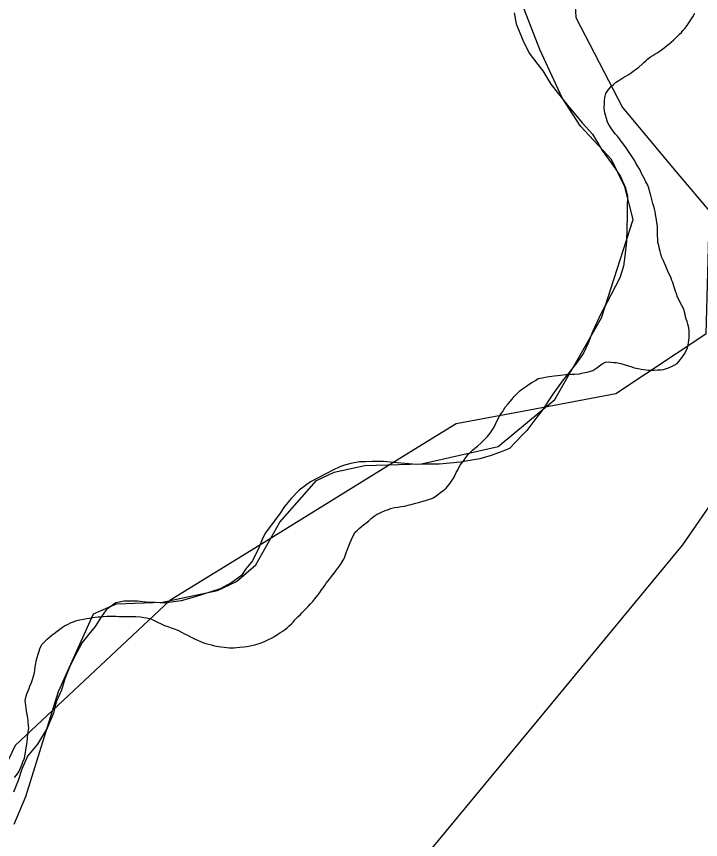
# Model space of a CAD drawing. Extents: x 2260773 to 2342389, y 552869 to 618546.
# Drawn here: x 2303280 to 2304117, y 581295 to 582302 of the extents above; entities that cross this region are included whole.
import ezdxf

# ---------------------------------------------------------------- set-up
doc = ezdxf.new("R2010")
doc.units = 0
for name, color, linetype in [('Exist Boundary Land Use Reservation Military US Department of Defense', 7, 'Continuous'), ('Exist Boundary Political City Limit New', 7, 'Continuous'), ('Exist Hydrographic Creek Single Shore', 7, 'Continuous'), ('Exist Hydrographic Misc Water Feature', 7, 'Continuous'), ('Exist Road Non-System Type 51', 7, 'Continuous'), ('Map Preparation Boundary City Limit Buffer Line', 7, 'Continuous')]:
    doc.layers.add(name, color=color, linetype=linetype)

msp = doc.modelspace()

# ---------------------------------------------------------------- linework, layer by layer
at = {"layer": 'Exist Boundary Land Use Reservation Military US Department of Defense'}
msp.add_line((2303771.6, 581774.8), (2303577.4, 581655), dxfattribs=at)
for points in [[(2303898.9, 582728.4), (2303948.4, 582598.5), (2303964.7, 582300.8), (2304021.7, 582190.7), (2304087.6, 582112.2)], [(2304087.6, 582112.2), (2304127.7, 582064.3), (2304123.6, 581913.5), (2304013.6, 581840.1), (2303907.8, 581820.2)], [(2303907.8, 581820.2), (2303818, 581803.4), (2303771.6, 581774.8)], [(2303577.4, 581655), (2303467.5, 581587.2), (2303278, 581409.9), (2303180.2, 581206), (2303058, 581083.6), (2302874.6, 581018.4), (2302528.2, 580851.2), (2302315.3, 580862)]]:
    msp.add_lwpolyline(points, dxfattribs=at)
at = {"layer": 'Exist Boundary Political City Limit New'}
for points in [[(2304048.8, 582103.4), (2304046.8, 582107), (2304045.2, 582110.1), (2304043.8, 582113.4), (2304042.2, 582115.9), (2304040.2, 582119.4), (2304038.2, 582122.8), (2304036.8, 582125.3), (2304034.2, 582129.3), (2304031.8, 582132.9), (2304029, 582136.8), (2304026.2, 582141.2), (2304024.2, 582144.2), (2304021.5, 582147.8), (2304019.8, 582150.1), (2304018, 582152.4), (2304015.5, 582155.6), (2304013.2, 582158.3), (2304010.5, 582161.9), (2304008.8, 582164.4), (2304007, 582166.8), (2304005.5, 582169.3), (2304003.2, 582172.9), (2304002, 582177.5), (2304001, 582181.3), (2304000.2, 582184.3), (2303999.8, 582187.2), (2303999.2, 582190.2), (2303999.5, 582195.1), (2303999.8, 582199.1), (2304000.2, 582203.1), (2304001.2, 582207.8), (2304002.8, 582210.3), (2304005.2, 582213.4), (2304008, 582216.3), (2304010.8, 582219.1), (2304013.2, 582221.3), (2304017.2, 582223.8), (2304019.8, 582225.4), (2304022.2, 582226.9), (2304025.8, 582229), (2304028.5, 582230.8), (2304032.5, 582233.4), (2304034.8, 582235.1), (2304037.2, 582236.8), (2304041.8, 582240), (2304046, 582243.7), (2304048, 582245.8), (2304050.2, 582247.8), (2304052.5, 582249.8), (2304056, 582252.6), (2304058.8, 582254.4), (2304061.5, 582256), (2304064, 582257.6), (2304066.5, 582259.2), (2304070.8, 582262.2), (2304075.2, 582265.8), (2304078.5, 582268.3), (2304081.5, 582270.9), (2304084.2, 582273.3), (2304086.2, 582275.2), (2304088.8, 582277.8), (2304091.5, 582280.6), (2304093.8, 582282.7), (2304095.8, 582284.9), (2304098, 582287.4), (2304100.8, 582291.1), (2304103, 582294.3), (2304104.8, 582296.8), (2304106.2, 582299.3), (2304108, 582301.9), (2304110.2, 582306.3)], [(2303956, 581864), (2303960, 581864.2), (2303963, 581864.5), (2303969, 581864.9), (2303972, 581865.4), (2303975.8, 581866.2), (2303978.5, 581866.8), (2303981.5, 581867.6), (2303985.2, 581868.9), (2303990.2, 581872.1), (2303993.5, 581874.4), (2303996.8, 581876.8), (2304001, 581879.1), (2304004, 581879.4), (2304008, 581879.1), (2304011, 581878.8), (2304013.8, 581878.5), (2304019.5, 581877.4), (2304025.2, 581875.7), (2304029.2, 581874.4), (2304033, 581873.2), (2304036, 581872.3), (2304040.8, 581871.3), (2304044.8, 581870.6), (2304047.8, 581870), (2304050.8, 581869.5), (2304053.5, 581869.1), (2304056.5, 581869.2), (2304060.5, 581869.4), (2304064.5, 581869.6), (2304068.8, 581869.8), (2304071.8, 581870), (2304074.5, 581870.9), (2304078, 581872.2), (2304081.8, 581873.8), (2304085.2, 581875.2), (2304088.5, 581877.3), (2304092.5, 581882.1), (2304095, 581885.3), (2304097.2, 581888.6), (2304099, 581891.2), (2304100.8, 581895.9), (2304102, 581899.5), (2304102.5, 581903.4), (2304103.5, 581908.1), (2304103.5, 581911.2), (2304103.2, 581914.2), (2304103.2, 581917.2), (2304102.8, 581920.9), (2304101.8, 581925.6), (2304100.8, 581928.8), (2304099.8, 581931.6), (2304099, 581934.5), (2304098.5, 581937.4), (2304097.8, 581940.3), (2304096.8, 581943.8), (2304094.5, 581948.3), (2304092.5, 581952.1), (2304091, 581954.8), (2304089.2, 581958.8), (2304088, 581962.6), (2304086.8, 581966), (2304085.5, 581969.8), (2304084.2, 581973.6), (2304083.5, 581976.5), (2304082.2, 581979.2), (2304081.2, 581982), (2304080, 581984.8), (2304078.2, 581988.4), (2304076.5, 581992.3), (2304074.8, 581996.4), (2304073, 582000.2), (2304071.8, 582002.9), (2304070, 582007), (2304068.5, 582011.1), (2304067.8, 582014.3), (2304067.2, 582017.2), (2304066.5, 582020.2), (2304065.8, 582023.1), (2304065.2, 582025.9), (2304065, 582029.1), (2304064.8, 582034), (2304064.8, 582042), (2304064.5, 582045.5), (2304063.8, 582049.9), (2304063.2, 582052.9), (2304063, 582055.9), (2304062.2, 582059.8), (2304061.8, 582063.3), (2304060.8, 582066.6), (2304060, 582069.6), (2304059, 582073.4), (2304057.8, 582078.2), (2304056.5, 582083.1), (2304055.2, 582087), (2304054.2, 582090.8), (2304052.8, 582095.5), (2304050.5, 582099.9), (2304048.8, 582103.4)], [(2303665.5, 581616.6), (2303668.8, 581620.6), (2303670.8, 581623.6), (2303673.2, 581626.9), (2303675, 581629.3), (2303677.2, 581632.6), (2303679.8, 581636.7), (2303681.2, 581639.5), (2303682.5, 581643.2), (2303683.8, 581647), (2303685.2, 581650.8), (2303686.5, 581654.1), (2303688.2, 581658.2), (2303689.8, 581661.9), (2303691.5, 581665.6), (2303694.2, 581670.8), (2303697, 581673.6), (2303699.2, 581675.5), (2303701.5, 581677.5), (2303704.5, 581680), (2303707.2, 581682.1), (2303711, 581685), (2303714, 581687.5), (2303717.8, 581690.4), (2303721.2, 581693), (2303724.2, 581694.4), (2303727.5, 581695.9), (2303731.2, 581697.4), (2303735, 581698.9), (2303737.8, 581700), (2303742.5, 581701), (2303746.5, 581701.6), (2303750.5, 581702.2), (2303754.8, 581702.9), (2303761, 581704.4), (2303764.2, 581705.2), (2303768.8, 581706.4), (2303773.5, 581707.7), (2303777.8, 581708.9), (2303781.5, 581710), (2303784.2, 581710.9), (2303787, 581711.9), (2303789.8, 581713), (2303793, 581715.2), (2303795.5, 581717.1), (2303798.8, 581719.4), (2303801.8, 581721.4), (2303805.8, 581724.8), (2303809, 581728.7), (2303810.8, 581731.1), (2303812.5, 581733.5), (2303815, 581737.3), (2303816.5, 581740.3), (2303818.2, 581744), (2303819.5, 581746.6), (2303821, 581749.2), (2303823, 581752.9), (2303825.8, 581756.8), (2303827.8, 581759.2), (2303830, 581762.4), (2303832.8, 581765.9), (2303835.5, 581768.9), (2303838, 581771.2), (2303841, 581773.8), (2303844, 581776.4), (2303848.8, 581780.2), (2303851.5, 581783), (2303854.2, 581785.9), (2303856.2, 581788.2), (2303859.8, 581792.2), (2303862.8, 581797), (2303864.8, 581800.4), (2303866.5, 581804.1), (2303869.2, 581809.2), (2303871.2, 581812.8), (2303873.2, 581816.2), (2303875, 581818.8), (2303876.5, 581821.2), (2303878.2, 581823.8), (2303881.2, 581827.7), (2303884, 581830.8), (2303886.5, 581833.8), (2303889.2, 581837.1), (2303893.2, 581841.1), (2303896.2, 581843.8), (2303899.2, 581846.2), (2303904, 581849.8), (2303907.5, 581852), (2303910.8, 581854.1), (2303915, 581856.8), (2303918.5, 581858.9), (2303921.5, 581859.6), (2303925.2, 581860.3), (2303929, 581861), (2303932.5, 581861.6), (2303938, 581862.3), (2303942, 581862.8), (2303946, 581863.2), (2303951.8, 581863.8), (2303956, 581864)], [(2303317.2, 581539.8), (2303320, 581542.4), (2303323.2, 581545.2), (2303325.5, 581547.1), (2303329.5, 581549.9), (2303332.8, 581552.2), (2303336, 581554.6), (2303338.5, 581556.3), (2303342.8, 581558.4), (2303345.8, 581559.8), (2303348.2, 581560.9), (2303353, 581562.7), (2303357, 581563.8), (2303361.8, 581564.6), (2303365.8, 581565.2), (2303368.8, 581565.8), (2303372.5, 581566.4), (2303375.5, 581566.8), (2303379.5, 581567.2), (2303382.5, 581567.5), (2303385.5, 581567.8), (2303390.5, 581568.1), (2303393.5, 581568.1), (2303397.5, 581568.1), (2303401.5, 581568), (2303405, 581567.9), (2303408.5, 581567.9), (2303419.5, 581567.9), (2303425.8, 581567.8), (2303431.5, 581567.2), (2303435.5, 581566.6), (2303439.2, 581565.9), (2303444, 581564.8), (2303447.2, 581563.4), (2303450.5, 581561.8), (2303453.2, 581560.3), (2303455.8, 581559.1), (2303461, 581556.9), (2303465, 581555.4), (2303468.8, 581554), (2303472.5, 581552.6), (2303477, 581550.8), (2303482.5, 581548.1), (2303485.2, 581546.6), (2303488.8, 581544.8), (2303492.8, 581542.7), (2303496, 581541.2), (2303498.5, 581539.9), (2303501.2, 581538.6), (2303505, 581537), (2303509.8, 581535.1), (2303514.5, 581533.9), (2303518.2, 581532.9), (2303522.2, 581532), (2303526.8, 581531), (2303530, 581530.6), (2303534, 581530.1), (2303537, 581529.8), (2303540, 581529.5), (2303545.8, 581529.3), (2303553.2, 581530.1), (2303558, 581530.6), (2303561.5, 581531.1), (2303565.8, 581531.8), (2303569.5, 581532.7), (2303572.5, 581533.4), (2303575.5, 581534.2), (2303580.5, 581535.8), (2303584.8, 581537.8), (2303588.2, 581539.6), (2303591.8, 581541.4), (2303595.5, 581543.3), (2303599.8, 581546), (2303602.2, 581547.6), (2303604.8, 581549.3), (2303607.2, 581551), (2303611.2, 581553.8), (2303613.2, 581555.9), (2303616.2, 581558.8), (2303618.2, 581560.9), (2303620.2, 581563.1), (2303624.2, 581567.4), (2303627.2, 581570.3), (2303629.2, 581572.4), (2303631.5, 581574.6), (2303633.5, 581576.7), (2303636.8, 581579.9), (2303639.8, 581583.2), (2303642.5, 581586.2), (2303645, 581589.3), (2303648.5, 581593.8), (2303651, 581597.2), (2303653.2, 581600.5), (2303655, 581603), (2303657, 581605.6), (2303659, 581608.4), (2303661, 581611.1), (2303662.8, 581613.4)], [(2303662.8, 581613.4), (2303665.5, 581616.6)], [(2303277.2, 581370.6), (2303279.5, 581373.5), (2303282.5, 581377.6), (2303283.8, 581380.4), (2303285.2, 581384.1), (2303286.5, 581386.9), (2303287.5, 581389.7), (2303289.2, 581394.2), (2303289.8, 581397.2), (2303290.5, 581401.2), (2303291, 581404.1), (2303291.5, 581407.1), (2303292.2, 581411.6), (2303292.5, 581414.9), (2303293, 581418), (2303293.2, 581420.9), (2303293.8, 581423.9), (2303294, 581426.9), (2303294.5, 581430.5), (2303294.2, 581434.9), (2303294, 581437.9), (2303293.8, 581440.9), (2303293, 581445.6), (2303292.2, 581449.8), (2303291.8, 581452.8), (2303291.2, 581455.6), (2303290.8, 581458.6), (2303290.2, 581464.8), (2303291.5, 581470.2), (2303292.2, 581473.1), (2303293.5, 581475.9), (2303295, 581479.7), (2303296, 581482.6), (2303297.8, 581487), (2303299.2, 581490.8), (2303300.5, 581494.6), (2303301.5, 581498.6), (2303302, 581501.9), (2303302.5, 581506.2), (2303303.2, 581510.2), (2303303.8, 581513.6), (2303305, 581517.7), (2303306, 581521.6), (2303307.2, 581525.4), (2303308, 581528.2), (2303309.2, 581531), (2303310.8, 581533.7), (2303314.2, 581537.1), (2303317.2, 581539.8)]]:
    msp.add_lwpolyline(points, dxfattribs=at)
at = {"layer": 'Exist Hydrographic Creek Single Shore'}
msp.add_lwpolyline([(2303276.8, 581313.6), (2303291, 581347.3), (2303330.8, 581475.9), (2303373.7, 581570.8), (2303402.2, 581583.1), (2303458.3, 581585.1), (2303525.7, 581599.4), (2303549.1, 581610.6), (2303572.6, 581631), (2303602.2, 581683.1), (2303647.1, 581734.2), (2303668.5, 581744.4), (2303706.2, 581752.5), (2303775.6, 581754.6), (2303869.4, 581776), (2303938.8, 581833.2), (2303995.9, 581933.2), (2304034.7, 582053.7), (2304024.5, 582093.5), (2304008.2, 582127.2), (2303970.4, 582168), (2303948, 582202.7), (2303920.4, 582261.9), (2303892.9, 582333.4)], dxfattribs=at)
at = {"layer": 'Exist Hydrographic Misc Water Feature'}
for points in [[(2303889.1, 582306.8), (2303891.6, 582293.1), (2303899.6, 582273.2), (2303907.6, 582257.4), (2303918, 582243.2), (2303924, 582235.5), (2303934, 582219.3), (2303954.3, 582193.6), (2303972.4, 582171.8), (2303985.1, 582158.1), (2303991, 582147.9), (2303997, 582138.1), (2304011.1, 582118.5), (2304015.2, 582112.3), (2304019.3, 582106.4), (2304025.5, 582092.4), (2304027.7, 582082.4), (2304027.5, 582068.6), (2304027.5, 582058.5), (2304026.5, 582026.6), (2304024.5, 582008.7), (2304022.8, 581996.4), (2304018.3, 581982.4), (2304003.1, 581952.3), (2303995.4, 581938.4), (2303985.1, 581916), (2303979.6, 581902.3), (2303974, 581890.1), (2303965.6, 581878), (2303956, 581866.1), (2303948, 581855.9), (2303936.3, 581839.8), (2303922.8, 581819.6), (2303916.8, 581811.6), (2303910.7, 581803.6), (2303904.7, 581795.6), (2303898.6, 581789.1), (2303891, 581781.4), (2303883.2, 581773.3), (2303873.1, 581769.1), (2303861, 581764.8), (2303847.1, 581760.8), (2303834.8, 581758.6), (2303823.5, 581756.7), (2303797.1, 581754.1), (2303789.5, 581754.1), (2303781.5, 581754.1), (2303769.4, 581753.9), (2303745.6, 581755.8), (2303729.2, 581757.5), (2303721.6, 581757.4), (2303715.2, 581757.6), (2303707, 581757.2), (2303699.5, 581757.1), (2303689.2, 581755), (2303681.4, 581753), (2303675.5, 581751)], [(2303675.5, 581751), (2303667.1, 581747), (2303639.6, 581732.5), (2303625.6, 581722.4), (2303615.8, 581712.1), (2303607.8, 581702.4), (2303602.3, 581694.3), (2303591.8, 581680.1), (2303584.2, 581669.8), (2303580.3, 581661.9), (2303576.4, 581651.9), (2303568.6, 581635.7), (2303560.6, 581625.9), (2303555.1, 581617.8), (2303543.2, 581609.5), (2303529.1, 581601.5), (2303497.1, 581591.3), (2303481.1, 581586.8), (2303463.2, 581584.6), (2303455.2, 581584.6), (2303449.3, 581584.7), (2303441.3, 581584.7), (2303427.6, 581586.4), (2303421.6, 581586.5), (2303411.4, 581586.4), (2303401.1, 581584.3), (2303389.2, 581575.9), (2303383.7, 581567.8), (2303375.7, 581555.6), (2303368.1, 581545.9), (2303359.9, 581535.7), (2303350.3, 581517.7), (2303344.3, 581505.6), (2303338.6, 581491.5), (2303334.5, 581477.5), (2303328.3, 581463.4), (2303324.8, 581449.4), (2303317, 581431.1), (2303305.4, 581411.3), (2303293, 581396.9), (2303285.9, 581381), (2303281.8, 581367.1), (2303276, 581352.9)]]:
    msp.add_lwpolyline(points, dxfattribs=at)
at = {"layer": 'Exist Road Non-System Type 51'}
msp.add_lwpolyline([(2304220.1, 581898.4), (2304184.4, 581807), (2304135.4, 581713.3), (2304095.3, 581655.3), (2303934.8, 581461.3), (2303768.6, 581260.5), (2303661.9, 581143.4)], dxfattribs=at)
at = {"layer": 'Map Preparation Boundary City Limit Buffer Line'}
for points in [[(2304048.8, 582103.4), (2304046.8, 582107), (2304045.2, 582110.1), (2304043.8, 582113.4), (2304042.2, 582115.9), (2304040.2, 582119.4), (2304038.2, 582122.8), (2304036.8, 582125.3), (2304034.2, 582129.3), (2304031.8, 582132.9), (2304029, 582136.8), (2304026.2, 582141.2), (2304024.2, 582144.2), (2304021.5, 582147.8), (2304019.8, 582150.1), (2304018, 582152.4), (2304015.5, 582155.6), (2304013.2, 582158.3), (2304010.5, 582161.9), (2304008.8, 582164.4), (2304007, 582166.8), (2304005.5, 582169.3), (2304003.2, 582172.9), (2304002, 582177.5), (2304001, 582181.3), (2304000.2, 582184.3), (2303999.8, 582187.2), (2303999.2, 582190.2), (2303999.5, 582195.1), (2303999.8, 582199.1), (2304000.2, 582203.1), (2304001.2, 582207.8), (2304002.8, 582210.3), (2304005.2, 582213.4), (2304008, 582216.3), (2304010.8, 582219.1), (2304013.2, 582221.3), (2304017.2, 582223.8), (2304019.8, 582225.4), (2304022.2, 582226.9), (2304025.8, 582229), (2304028.5, 582230.8), (2304032.5, 582233.4), (2304034.8, 582235.1), (2304037.2, 582236.8), (2304041.8, 582240), (2304046, 582243.7), (2304048, 582245.8), (2304050.2, 582247.8), (2304052.5, 582249.8), (2304056, 582252.6), (2304058.8, 582254.4), (2304061.5, 582256), (2304064, 582257.6), (2304066.5, 582259.2), (2304070.8, 582262.2), (2304075.2, 582265.8), (2304078.5, 582268.3), (2304081.5, 582270.9), (2304084.2, 582273.3), (2304086.2, 582275.2), (2304088.8, 582277.8), (2304091.5, 582280.6), (2304093.8, 582282.7), (2304095.8, 582284.9), (2304098, 582287.4), (2304100.8, 582291.1), (2304103, 582294.3), (2304104.8, 582296.8), (2304106.2, 582299.3), (2304108, 582301.9), (2304110.2, 582306.3)], [(2303956, 581864), (2303960, 581864.2), (2303963, 581864.5), (2303969, 581864.9), (2303972, 581865.4), (2303975.8, 581866.2), (2303978.5, 581866.8), (2303981.5, 581867.6), (2303985.2, 581868.9), (2303990.2, 581872.1), (2303993.5, 581874.4), (2303996.8, 581876.8), (2304001, 581879.1), (2304004, 581879.4), (2304008, 581879.1), (2304011, 581878.8), (2304013.8, 581878.5), (2304019.5, 581877.4), (2304025.2, 581875.7), (2304029.2, 581874.4), (2304033, 581873.2), (2304036, 581872.3), (2304040.8, 581871.3), (2304044.8, 581870.6), (2304047.8, 581870), (2304050.8, 581869.5), (2304053.5, 581869.1), (2304056.5, 581869.2), (2304060.5, 581869.4), (2304064.5, 581869.6), (2304068.8, 581869.8), (2304071.8, 581870), (2304074.5, 581870.9), (2304078, 581872.2), (2304081.8, 581873.8), (2304085.2, 581875.2), (2304088.5, 581877.3), (2304092.5, 581882.1), (2304095, 581885.3), (2304097.2, 581888.6), (2304099, 581891.2), (2304100.8, 581895.9), (2304102, 581899.5), (2304102.5, 581903.4), (2304103.5, 581908.1), (2304103.5, 581911.2), (2304103.2, 581914.2), (2304103.2, 581917.2), (2304102.8, 581920.9), (2304101.8, 581925.6), (2304100.8, 581928.8), (2304099.8, 581931.6), (2304099, 581934.5), (2304098.5, 581937.4), (2304097.8, 581940.3), (2304096.8, 581943.8), (2304094.5, 581948.3), (2304092.5, 581952.1), (2304091, 581954.8), (2304089.2, 581958.8), (2304088, 581962.6), (2304086.8, 581966), (2304085.5, 581969.8), (2304084.2, 581973.6), (2304083.5, 581976.5), (2304082.2, 581979.2), (2304081.2, 581982), (2304080, 581984.8), (2304078.2, 581988.4), (2304076.5, 581992.3), (2304074.8, 581996.4), (2304073, 582000.2), (2304071.8, 582002.9), (2304070, 582007), (2304068.5, 582011.1), (2304067.8, 582014.3), (2304067.2, 582017.2), (2304066.5, 582020.2), (2304065.8, 582023.1), (2304065.2, 582025.9), (2304065, 582029.1), (2304064.8, 582034), (2304064.8, 582042), (2304064.5, 582045.5), (2304063.8, 582049.9), (2304063.2, 582052.9), (2304063, 582055.9), (2304062.2, 582059.8), (2304061.8, 582063.3), (2304060.8, 582066.6), (2304060, 582069.6), (2304059, 582073.4), (2304057.8, 582078.2), (2304056.5, 582083.1), (2304055.2, 582087), (2304054.2, 582090.8), (2304052.8, 582095.5), (2304050.5, 582099.9), (2304048.8, 582103.4)], [(2303665.5, 581616.6), (2303668.8, 581620.6), (2303670.8, 581623.6), (2303673.2, 581626.9), (2303675, 581629.3), (2303677.2, 581632.6), (2303679.8, 581636.7), (2303681.2, 581639.5), (2303682.5, 581643.2), (2303683.8, 581647), (2303685.2, 581650.8), (2303686.5, 581654.1), (2303688.2, 581658.2), (2303689.8, 581661.9), (2303691.5, 581665.6), (2303694.2, 581670.8), (2303697, 581673.6), (2303699.2, 581675.5), (2303701.5, 581677.5), (2303704.5, 581680), (2303707.2, 581682.1), (2303711, 581685), (2303714, 581687.5), (2303717.8, 581690.4), (2303721.2, 581693), (2303724.2, 581694.4), (2303727.5, 581695.9), (2303731.2, 581697.4), (2303735, 581698.9), (2303737.8, 581700), (2303742.5, 581701), (2303746.5, 581701.6), (2303750.5, 581702.2), (2303754.8, 581702.9), (2303761, 581704.4), (2303764.2, 581705.2), (2303768.8, 581706.4), (2303773.5, 581707.7), (2303777.8, 581708.9), (2303781.5, 581710), (2303784.2, 581710.9), (2303787, 581711.9), (2303789.8, 581713), (2303793, 581715.2), (2303795.5, 581717.1), (2303798.8, 581719.4), (2303801.8, 581721.4), (2303805.8, 581724.8), (2303809, 581728.7), (2303810.8, 581731.1), (2303812.5, 581733.5), (2303815, 581737.3), (2303816.5, 581740.3), (2303818.2, 581744), (2303819.5, 581746.6), (2303821, 581749.2), (2303823, 581752.9), (2303825.8, 581756.8), (2303827.8, 581759.2), (2303830, 581762.4), (2303832.8, 581765.9), (2303835.5, 581768.9), (2303838, 581771.2), (2303841, 581773.8), (2303844, 581776.4), (2303848.8, 581780.2), (2303851.5, 581783), (2303854.2, 581785.9), (2303856.2, 581788.2), (2303859.8, 581792.2), (2303862.8, 581797), (2303864.8, 581800.4), (2303866.5, 581804.1), (2303869.2, 581809.2), (2303871.2, 581812.8), (2303873.2, 581816.2), (2303875, 581818.8), (2303876.5, 581821.2), (2303878.2, 581823.8), (2303881.2, 581827.7), (2303884, 581830.8), (2303886.5, 581833.8), (2303889.2, 581837.1), (2303893.2, 581841.1), (2303896.2, 581843.8), (2303899.2, 581846.2), (2303904, 581849.8), (2303907.5, 581852), (2303910.8, 581854.1), (2303915, 581856.8), (2303918.5, 581858.9), (2303921.5, 581859.6), (2303925.2, 581860.3), (2303929, 581861), (2303932.5, 581861.6), (2303938, 581862.3), (2303942, 581862.8), (2303946, 581863.2), (2303951.8, 581863.8), (2303956, 581864)], [(2303317.2, 581539.8), (2303320, 581542.4), (2303323.2, 581545.2), (2303325.5, 581547.1), (2303329.5, 581549.9), (2303332.8, 581552.2), (2303336, 581554.6), (2303338.5, 581556.3), (2303342.8, 581558.4), (2303345.8, 581559.8), (2303348.2, 581560.9), (2303353, 581562.7), (2303357, 581563.8), (2303361.8, 581564.6), (2303365.8, 581565.2), (2303368.8, 581565.8), (2303372.5, 581566.4), (2303375.5, 581566.8), (2303379.5, 581567.2), (2303382.5, 581567.5), (2303385.5, 581567.8), (2303390.5, 581568.1), (2303393.5, 581568.1), (2303397.5, 581568.1), (2303401.5, 581568), (2303405, 581567.9), (2303408.5, 581567.9), (2303419.5, 581567.9), (2303425.8, 581567.8), (2303431.5, 581567.2), (2303435.5, 581566.6), (2303439.2, 581565.9), (2303444, 581564.8), (2303447.2, 581563.4), (2303450.5, 581561.8), (2303453.2, 581560.3), (2303455.8, 581559.1), (2303461, 581556.9), (2303465, 581555.4), (2303468.8, 581554), (2303472.5, 581552.6), (2303477, 581550.8), (2303482.5, 581548.1), (2303485.2, 581546.6), (2303488.8, 581544.8), (2303492.8, 581542.7), (2303496, 581541.2), (2303498.5, 581539.9), (2303501.2, 581538.6), (2303505, 581537), (2303509.8, 581535.1), (2303514.5, 581533.9), (2303518.2, 581532.9), (2303522.2, 581532), (2303526.8, 581531), (2303530, 581530.6), (2303534, 581530.1), (2303537, 581529.8), (2303540, 581529.5), (2303545.8, 581529.3), (2303553.2, 581530.1), (2303558, 581530.6), (2303561.5, 581531.1), (2303565.8, 581531.8), (2303569.5, 581532.7), (2303572.5, 581533.4), (2303575.5, 581534.2), (2303580.5, 581535.8), (2303584.8, 581537.8), (2303588.2, 581539.6), (2303591.8, 581541.4), (2303595.5, 581543.3), (2303599.8, 581546), (2303602.2, 581547.6), (2303604.8, 581549.3), (2303607.2, 581551), (2303611.2, 581553.8), (2303613.2, 581555.9), (2303616.2, 581558.8), (2303618.2, 581560.9), (2303620.2, 581563.1), (2303624.2, 581567.4), (2303627.2, 581570.3), (2303629.2, 581572.4), (2303631.5, 581574.6), (2303633.5, 581576.7), (2303636.8, 581579.9), (2303639.8, 581583.2), (2303642.5, 581586.2), (2303645, 581589.3), (2303648.5, 581593.8), (2303651, 581597.2), (2303653.2, 581600.5), (2303655, 581603), (2303657, 581605.6), (2303659, 581608.4), (2303661, 581611.1), (2303662.8, 581613.4)], [(2303662.8, 581613.4), (2303665.5, 581616.6)], [(2303277.2, 581370.6), (2303279.5, 581373.5), (2303282.5, 581377.6), (2303283.8, 581380.4), (2303285.2, 581384.1), (2303286.5, 581386.9), (2303287.5, 581389.7), (2303289.2, 581394.2), (2303289.8, 581397.2), (2303290.5, 581401.2), (2303291, 581404.1), (2303291.5, 581407.1), (2303292.2, 581411.6), (2303292.5, 581414.9), (2303293, 581418), (2303293.2, 581420.9), (2303293.8, 581423.9), (2303294, 581426.9), (2303294.5, 581430.5), (2303294.2, 581434.9), (2303294, 581437.9), (2303293.8, 581440.9), (2303293, 581445.6), (2303292.2, 581449.8), (2303291.8, 581452.8), (2303291.2, 581455.6), (2303290.8, 581458.6), (2303290.2, 581464.8), (2303291.5, 581470.2), (2303292.2, 581473.1), (2303293.5, 581475.9), (2303295, 581479.7), (2303296, 581482.6), (2303297.8, 581487), (2303299.2, 581490.8), (2303300.5, 581494.6), (2303301.5, 581498.6), (2303302, 581501.9), (2303302.5, 581506.2), (2303303.2, 581510.2), (2303303.8, 581513.6), (2303305, 581517.7), (2303306, 581521.6), (2303307.2, 581525.4), (2303308, 581528.2), (2303309.2, 581531), (2303310.8, 581533.7), (2303314.2, 581537.1), (2303317.2, 581539.8)]]:
    msp.add_lwpolyline(points, dxfattribs=at)

doc.saveas('drawing.dxf')
